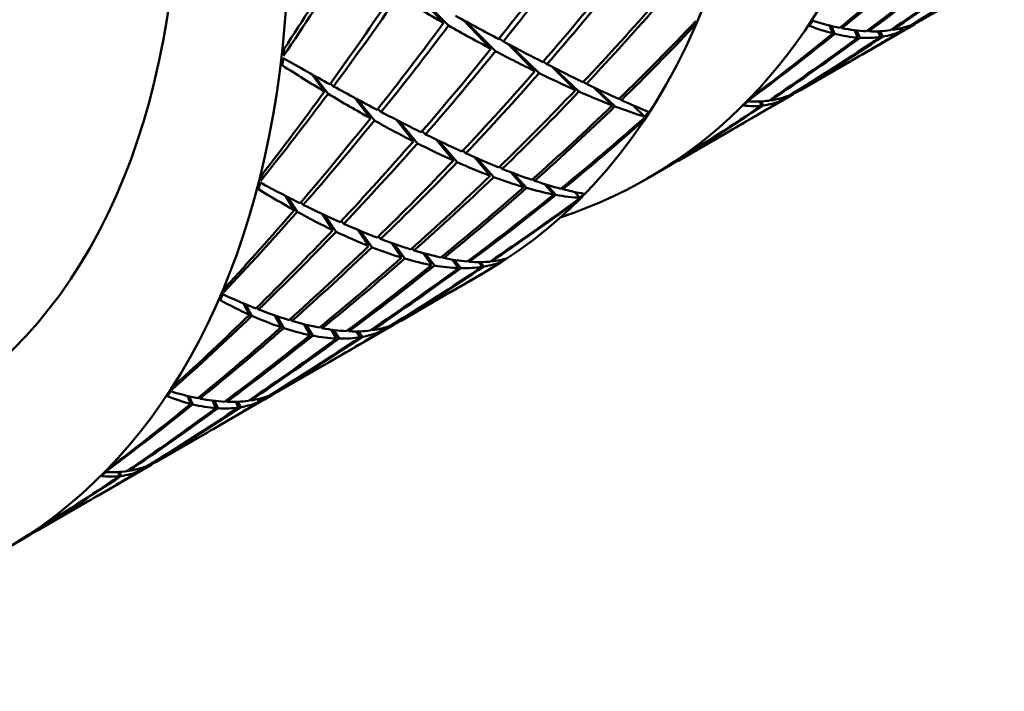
# Model space of a CAD drawing. Header units: inches. Extents: x 0.1 to 33.9, y 0.6 to 21.4.
# Tile 267 of 285: x 29.16 to 29.318, y 15.96 to 16.068. Entities that reach past the tile are written whole.
import ezdxf

# ---------------------------------------------------------------- set-up
doc = ezdxf.new("R2010")
doc.units = ezdxf.units.IN
doc.header["$MEASUREMENT"] = 0
doc.layers.add('Visible (ANSI)', color=7, linetype='Continuous', lineweight=50)

msp = doc.modelspace()

# ---------------------------------------------------------------- linework, layer by layer
at = {"layer": 'Visible (ANSI)'}
for p, q in [((29.22785, 16.0675), (29.22361, 16.07204)), ((29.22398, 16.07183), (29.22863, 16.06707)), ((29.30499, 16.06802), (29.31284, 16.07255)), ((29.23104, 16.06794), (29.23548, 16.06334)), ((29.23142, 16.06774), (29.23622, 16.06294)), ((29.26786, 16.06713), (29.26808, 16.06685)), ((29.29055, 16.06581), (29.28999, 16.06709)), ((29.29026, 16.06703), (29.29087, 16.06573)), ((29.30347, 16.06733), (29.30351, 16.06729)), ((29.29201, 16.06665), (29.29186, 16.06688)), ((29.29457, 16.06513), (29.29402, 16.06634)), ((29.29434, 16.0663), (29.29492, 16.06511)), ((29.2952, 16.06236), (29.303, 16.06687)), ((29.29633, 16.06615), (29.2962, 16.06634)), ((29.29823, 16.06524), (29.29779, 16.06614)), ((29.29813, 16.06616), (29.29857, 16.06529)), ((29.30017, 16.06636), (29.30008, 16.06649)), ((29.30129, 16.06658), (29.30151, 16.06613)), ((29.30161, 16.06666), (29.30182, 16.06627)), ((29.2368, 16.06499), (29.23748, 16.06449)), ((29.23827, 16.06407), (29.24256, 16.05972)), ((29.24324, 16.05939), (29.23865, 16.06387)), ((29.24391, 16.06127), (29.2445, 16.06084)), ((29.28536, 16.05668), (29.29321, 16.06122)), ((29.20662, 16.05922), (29.20867, 16.05643)), ((29.20925, 16.05608), (29.20694, 16.05904)), ((29.24527, 16.06045), (29.24909, 16.05668)), ((29.24965, 16.05643), (29.24563, 16.06027)), ((29.20962, 16.05774), (29.21013, 16.05727)), ((29.25037, 16.05803), (29.25084, 16.05769)), ((29.252, 16.05714), (29.25502, 16.05422)), ((29.25545, 16.05406), (29.25231, 16.05699)), ((29.28385, 16.05594), (29.28382, 16.05598)), ((29.21606, 16.05212), (29.21356, 16.0554)), ((29.21395, 16.05519), (29.2167, 16.05176)), ((29.25614, 16.0553), (29.25648, 16.05506)), ((29.27552, 16.051), (29.2835, 16.05561)), ((29.27905, 16.05417), (29.2788, 16.05483)), ((29.27903, 16.05485), (29.27929, 16.0542)), ((29.2805, 16.05501), (29.28044, 16.05511)), ((29.28209, 16.05492), (29.28195, 16.0553)), ((29.28221, 16.05537), (29.28235, 16.05503)), ((29.21782, 16.05314), (29.21727, 16.05364)), ((29.25837, 16.05422), (29.25839, 16.0542)), ((29.25839, 16.0542), (29.25838, 16.05421)), ((29.25839, 16.0542), (29.26026, 16.05237)), ((29.22299, 16.04842), (29.22025, 16.05188)), ((29.22068, 16.05166), (29.22365, 16.04808)), ((29.25947, 16.05157), (29.2596, 16.05136)), ((29.22492, 16.04954), (29.22438, 16.05003)), ((29.26572, 16.04534), (29.2739, 16.05007)), ((29.22669, 16.04868), (29.22943, 16.04533)), ((29.22713, 16.04847), (29.23006, 16.04505)), ((29.23093, 16.04692), (29.23143, 16.04648)), ((29.23285, 16.04585), (29.23536, 16.04286)), ((29.23592, 16.04265), (29.23328, 16.04566)), ((29.23688, 16.04434), (29.2373, 16.04398)), ((29.23868, 16.04344), (29.24075, 16.04104)), ((29.24121, 16.0409), (29.23906, 16.04329)), ((29.26066, 16.04243), (29.26446, 16.04462)), ((29.24219, 16.04232), (29.24251, 16.04205)), ((29.2441, 16.04153), (29.24559, 16.03985)), ((29.24593, 16.03979), (29.24442, 16.04144)), ((29.24684, 16.04087), (29.24704, 16.04069)), ((29.24898, 16.04025), (29.24979, 16.03932)), ((29.20381, 16.03734), (29.20238, 16.03964)), ((29.20271, 16.03947), (29.20429, 16.03708)), ((29.20526, 16.03818), (29.20488, 16.0386)), ((29.24891, 16.03863), (29.24898, 16.03851)), ((29.21001, 16.03412), (29.20834, 16.0367)), ((29.20873, 16.03651), (29.21055, 16.03386)), ((29.21177, 16.03513), (29.21137, 16.03556)), ((29.21578, 16.03156), (29.21404, 16.03415)), ((29.21447, 16.03397), (29.21633, 16.03134)), ((29.21772, 16.03268), (29.21734, 16.03308)), ((29.21945, 16.03204), (29.22109, 16.02969)), ((29.21989, 16.03189), (29.22161, 16.02953)), ((29.22277, 16.03118), (29.22309, 16.03084)), ((29.22455, 16.03042), (29.22592, 16.0285)), ((29.22638, 16.02842), (29.22495, 16.03031)), ((29.22761, 16.02987), (29.22786, 16.02962)), ((29.22926, 16.02936), (29.23026, 16.02801)), ((29.23063, 16.028), (29.22962, 16.0293)), ((29.23185, 16.02918), (29.23202, 16.02902)), ((29.23351, 16.02896), (29.23408, 16.02821)), ((29.23435, 16.02825), (29.23379, 16.02896)), ((29.23545, 16.02913), (29.23554, 16.02905)), ((29.23715, 16.02932), (29.23733, 16.02908)), ((29.23637, 16.0285), (29.23638, 16.02848)), ((29.23035, 16.02492), (29.23415, 16.02712)), ((29.22091, 16.01947), (29.22909, 16.0242)), ((29.1966, 16.02049), (29.19565, 16.02229)), ((29.19596, 16.02216), (29.19699, 16.02031)), ((29.19805, 16.02133), (29.1978, 16.02166)), ((29.20167, 16.01847), (29.20063, 16.02039)), ((29.20099, 16.02026), (29.20211, 16.01833)), ((29.20343, 16.01949), (29.20317, 16.01981)), ((29.20635, 16.0172), (29.20534, 16.01896)), ((29.20573, 16.01887), (29.20679, 16.01711)), ((29.20829, 16.01832), (29.20806, 16.01859)), ((29.20976, 16.01808), (29.2106, 16.01665)), ((29.21015, 16.01802), (29.21101, 16.01664)), ((29.21132, 16.01393), (29.21929, 16.01854)), ((29.21243, 16.01801), (29.2126, 16.01781)), ((29.21477, 16.01691), (29.2142, 16.0178)), ((29.21625, 16.01809), (29.21636, 16.01797)), ((29.21753, 16.01819), (29.21778, 16.01779)), ((29.21806, 16.01791), (29.21783, 16.01826)), ((29.21951, 16.01885), (29.21954, 16.01881)), ((29.21385, 16.01779), (29.21442, 16.01685)), ((29.2016, 16.00833), (29.20945, 16.01286)), ((29.18717, 16.00612), (29.1866, 16.0074)), ((29.18687, 16.00733), (29.18748, 16.00604)), ((29.18862, 16.00696), (29.18847, 16.00719)), ((29.19181, 16.00267), (29.19962, 16.00718)), ((29.19678, 16.00667), (29.19669, 16.0068)), ((29.1979, 16.00689), (29.19812, 16.00644)), ((29.19823, 16.00697), (29.19843, 16.00658)), ((29.20009, 16.00764), (29.20012, 16.0076)), ((29.19118, 16.00544), (29.19063, 16.00665)), ((29.19095, 16.00661), (29.19153, 16.00542)), ((29.19294, 16.00646), (29.19281, 16.00665)), ((29.19484, 16.00555), (29.19441, 16.00645)), ((29.19474, 16.00647), (29.19518, 16.0056)), ((29.18197, 15.99699), (29.18982, 16.00153)), ((29.17214, 15.99131), (29.18011, 15.99592)), ((29.1787, 15.99523), (29.17856, 15.99561)), ((29.17883, 15.99568), (29.17896, 15.99534)), ((29.18046, 15.99624), (29.18044, 15.99629)), ((29.17566, 15.99448), (29.17542, 15.99514)), ((29.17565, 15.99516), (29.1759, 15.9945)), ((29.17711, 15.99532), (29.17705, 15.99542)), ((29.16233, 15.98565), (29.17052, 15.99038)), ((29.15728, 15.98273), (29.16108, 15.98493))]:
    msp.add_line(p, q, dxfattribs=at)
for centre, major_axis, ratio, start_param, end_param in [((29.15043, 16.23336), (-0.11024, 0.19093), 0.57735, 3.02103, 6.403748), ((29.12391, 16.21805), (-0.11024, 0.19093), 0.57735, 3.141593, 6.283185), ((29.04704, 16.17367), (-0.11024, 0.19093), 0.57735, 2.660739, 6.76457), ((29.04704, 16.17367), (-0.09774, 0.16928), 0.57735, 3.141593, 6.283185), ((29.09989, 16.20418), (0.17559, 0.2581), 0.618037, 4.589698, 4.646117), ((29.07106, 16.18754), (0.20254, 0.2357), 0.664981, 4.761114, 4.817716), ((29.20328, 16.26387), (0.19241, 0.24479), 0.649144, 4.384096, 4.442182), ((29.07106, 16.18754), (0.1537, 0.27213), 0.568089, 4.568792, 4.62585), ((29.09989, 16.20418), (0.13207, 0.28205), 0.50815, 4.438676, 4.493555), ((29.17445, 16.24723), (0.2212, 0.21675), 0.688634, 4.575011, 4.632165), ((29.20328, 16.26387), (0.21048, 0.22801), 0.675897, 4.443569, 4.500723), ((29.17445, 16.24723), (0.24036, 0.19383), 0.705599, 4.651486, 4.708088), ((29.20328, 16.26387), (0.2485, 0.18278), 0.710464, 4.595174, 4.651594), ((29.17445, 16.24723), (0.27539, 0.13851), 0.714069, 4.824371, 4.880973), ((29.20328, 16.26387), (0.22946, 0.20735), 0.696863, 4.514366, 4.570968), ((29.17445, 16.24723), (0.25888, 0.16733), 0.714387, 4.736408, 4.792827), ((29.09989, 16.20418), (0.19241, 0.24479), 0.649144, 4.636908, 4.69351), ((29.07106, 16.18754), (0.2212, 0.21675), 0.688634, 4.826339, 4.883493), ((29.09989, 16.20418), (0.14561, 0.27632), 0.546892, 4.458106, 4.516192), ((29.07106, 16.18754), (0.16874, 0.2629), 0.603571, 4.60169, 4.658844), ((29.09989, 16.20418), (0.17775, -0.1516), 0.148325, 5.576537, 5.633691), ((29.09989, 16.20418), (0.21048, 0.22801), 0.675897, 4.694897, 4.752051), ((29.07106, 16.18754), (0.24036, 0.19383), 0.705599, 4.902814, 4.9609), ((29.07106, 16.18754), (-0.20329, 0.13707), 0.068197, 2.511426, 2.567846), ((29.09989, 16.20418), (0.16005, 0.26846), 0.583691, 4.488487, 4.545641), ((29.07106, 16.18754), (0.18499, 0.25093), 0.636191, 4.644687, 4.701289), ((29.09989, 16.20418), (0.17775, -0.1516), 0.148325, 5.639921, 5.696523), ((29.09989, 16.20418), (0.22946, 0.20735), 0.696863, 4.764209, 4.821267), ((29.11301, 16.21176), (0.12644, -0.18126), 0.583462, 0.350486, 0.357411), ((29.16133, 16.23965), (-0.09387, 0.20008), 0.572774, 3.465106, 3.472031), ((29.20328, 16.26387), (0.09907, -0.19736), 0.240506, 6.022451, 6.07733), ((29.17445, 16.24723), (-0.13168, 0.17847), 0.233413, 2.833611, 2.890669), ((29.17445, 16.24723), (-0.13168, 0.17847), 0.233413, 3.021079, 3.077498), ((29.20328, 16.26387), (0.09907, -0.19736), 0.240506, 6.272238, 6.318934), ((29.17445, 16.24723), (-0.13168, 0.17847), 0.233413, 3.08391, 3.115326), ((29.07106, 16.18754), (0.25888, 0.16733), 0.714387, 4.987735, 5.042614), ((29.17445, 16.24723), (0.2212, 0.21675), 0.688634, 4.513207, 4.570265), ((29.20328, 16.26387), (0.19241, 0.24479), 0.649144, 4.324471, 4.37935), ((29.20328, 16.26387), (0.09907, -0.19736), 0.240506, 6.082076, 6.140162), ((29.17445, 16.24723), (-0.13168, 0.17847), 0.233413, 2.895415, 2.952569), ((29.20328, 16.26387), (0.2485, 0.18278), 0.710464, 4.557346, 4.588762), ((29.17445, 16.24723), (0.27539, 0.13851), 0.714069, 4.789225, 4.817958), ((29.17445, 16.24723), (-0.13168, 0.17847), 0.233413, 2.958247, 3.014849), ((29.20328, 16.26387), (0.09907, -0.19736), 0.240506, 6.209224, 6.265826), ((29.07106, 16.18754), (-0.20329, 0.13707), 0.068197, 2.574258, 2.63086), ((29.20328, 16.26387), (0.21048, 0.22801), 0.675897, 4.379805, 4.437891), ((29.17445, 16.24723), (0.24036, 0.19383), 0.705599, 4.588654, 4.645808), ((29.20328, 16.26387), (0.22946, 0.20735), 0.696863, 4.450982, 4.508136), ((29.17445, 16.24723), (0.25888, 0.16733), 0.714387, 4.673576, 4.730178), ((29.20328, 16.26387), (0.09907, -0.19736), 0.240506, 6.14584, 6.202994), ((29.05794, 16.17996), (0.10089, -0.19625), 0.531329, 0.686681, 0.693606), ((29.09989, 16.20418), (0.17559, 0.2581), 0.618037, 4.526683, 4.583285), ((29.07106, 16.18754), (0.20254, 0.2357), 0.664981, 4.698282, 4.754701), ((29.09989, 16.20418), (0.17775, -0.1516), 0.148325, 5.702936, 5.759355), ((29.05794, 16.17996), (0.09573, -0.19909), 0.552488, 0.693499, 0.700424), ((29.09989, 16.20418), (0.15975, -0.16203), 0.191583, 5.581567, 5.636446), ((29.07106, 16.18754), (-0.18738, 0.14609), 0.120478, 2.434107, 2.491165), ((29.07106, 16.18754), (-0.20329, 0.13707), 0.068197, 2.63709, 2.694244), ((29.09989, 16.20418), (0.19241, 0.24479), 0.649144, 4.574258, 4.630678), ((29.07106, 16.18754), (0.2212, 0.21675), 0.688634, 4.763507, 4.820109), ((29.09989, 16.20418), (0.17775, -0.1516), 0.148325, 5.765585, 5.822187), ((29.07106, 16.18754), (-0.20329, 0.13707), 0.068197, 2.699922, 2.758008), ((29.07106, 16.18754), (0.16874, 0.2629), 0.603571, 4.539886, 4.596944), ((29.09989, 16.20418), (0.14561, 0.27632), 0.546892, 4.398481, 4.45336), ((29.09989, 16.20418), (0.15975, -0.16203), 0.191583, 5.641192, 5.699278), ((29.07106, 16.18754), (-0.18738, 0.14609), 0.120478, 2.495911, 2.553065), ((29.09989, 16.20418), (0.21048, 0.22801), 0.675897, 4.632617, 4.689219), ((29.07106, 16.18754), (0.24036, 0.19383), 0.705599, 4.839982, 4.897136), ((29.09989, 16.20418), (0.17775, -0.1516), 0.148325, 5.827865, 5.885019), ((29.20328, 16.26387), (0.07856, -0.20905), 0.22214, 0.011034, 0.057417), ((29.17445, 16.24723), (-0.11096, 0.19052), 0.243118, 3.10926, 3.140676), ((29.07106, 16.18754), (-0.20329, 0.13707), 0.068197, 2.762754, 2.817633), ((29.20328, 16.26387), (0.22946, 0.20735), 0.696863, 4.413888, 4.445304), ((29.17445, 16.24723), (0.25888, 0.16733), 0.714387, 4.639094, 4.667898), ((29.16133, 16.23965), (-0.09373, 0.20015), 0.579893, 3.340464, 3.347389), ((29.17445, 16.24723), (-0.11096, 0.19052), 0.243118, 2.984625, 3.041683), ((29.16133, 16.23965), (0.09573, -0.19909), 0.552488, 0.199825, 0.20675), ((29.20328, 16.26387), (0.07856, -0.20905), 0.22214, 6.230455, 6.288541), ((29.17445, 16.24723), (-0.11096, 0.19052), 0.243118, 3.046428, 3.103582), ((29.07106, 16.18754), (-0.18738, 0.14609), 0.120478, 2.558742, 2.615345), ((29.09989, 16.20418), (0.22946, 0.20735), 0.696863, 4.702309, 4.759463), ((29.07106, 16.18754), (0.25888, 0.16733), 0.714387, 4.924903, 4.982989), ((29.09989, 16.20418), (0.17775, -0.1516), 0.148325, 5.889764, 5.946822), ((29.11301, 16.21176), (0.12491, -0.18219), 0.604111, 0.236953, 0.243878), ((29.17445, 16.24723), (0.24036, 0.19383), 0.705599, 4.526851, 4.583909), ((29.20328, 16.26387), (0.21048, 0.22801), 0.675897, 4.32018, 4.375059), ((29.20328, 16.26387), (0.07856, -0.20905), 0.22214, 6.17083, 6.22571), ((29.09989, 16.20418), (0.16005, 0.26846), 0.583691, 4.424723, 4.48281), ((29.07106, 16.18754), (0.18499, 0.25093), 0.636191, 4.581855, 4.639009), ((29.09989, 16.20418), (0.15975, -0.16203), 0.191583, 5.704956, 5.76211), ((29.09989, 16.20418), (0.2485, 0.18278), 0.710464, 4.782003, 4.839061), ((29.07106, 16.18754), (0.27539, 0.13851), 0.714069, 5.012866, 5.067745), ((29.11301, 16.21176), (0.12644, -0.18127), 0.576326, 0.225464, 0.232389), ((29.07106, 16.18754), (-0.18738, 0.14609), 0.120478, 2.621574, 2.677994), ((29.09989, 16.20418), (0.17559, 0.2581), 0.618037, 4.4633, 4.520454), ((29.07106, 16.18754), (0.20254, 0.2357), 0.664981, 4.63545, 4.692052), ((29.09989, 16.20418), (0.15975, -0.16203), 0.191583, 5.76834, 5.824942), ((29.07106, 16.18754), (-0.18738, 0.14609), 0.120478, 2.684406, 2.741008), ((29.09989, 16.20418), (0.19241, 0.24479), 0.649144, 4.511244, 4.567846), ((29.07106, 16.18754), (0.2212, 0.21675), 0.688634, 4.700675, 4.757094), ((29.09989, 16.20418), (0.15975, -0.16203), 0.191583, 5.831354, 5.887774), ((29.20328, 16.26387), (0.05916, -0.2201), 0.188906, 0.02695, 0.065377), ((29.17445, 16.24723), (-0.09013, 0.20247), 0.234646, 3.135876, 3.166264), ((29.16133, 16.23965), (-0.09489, 0.19954), 0.558972, 3.218671, 3.225595), ((29.07106, 16.18754), (-0.18738, 0.14609), 0.120478, 2.747238, 2.804392), ((29.16133, 16.23965), (-0.09385, 0.20008), 0.587017, 3.215045, 3.221969), ((29.05794, 16.17996), (-0.09489, 0.19954), 0.558972, 3.712345, 3.719269), ((29.07106, 16.18754), (-0.17016, 0.15598), 0.168033, 2.555654, 2.612712), ((29.05794, 16.17996), (0.09937, -0.19709), 0.535752, 0.565455, 0.572379), ((29.09989, 16.20418), (0.21048, 0.22801), 0.675897, 4.569967, 4.626387), ((29.07106, 16.18754), (0.24036, 0.19383), 0.705599, 4.77715, 4.833752), ((29.09989, 16.20418), (0.15975, -0.16203), 0.191583, 5.894004, 5.950606), ((29.07106, 16.18754), (-0.18738, 0.14609), 0.120478, 2.81007, 2.868156), ((29.09989, 16.20418), (0.14039, -0.17337), 0.223924, 5.721615, 5.776494), ((29.09989, 16.20418), (0.22946, 0.20735), 0.696863, 4.640029, 4.696631), ((29.07106, 16.18754), (0.25888, 0.16733), 0.714387, 4.862071, 4.919225), ((29.09989, 16.20418), (0.15975, -0.16203), 0.191583, 5.956284, 6.013438), ((29.07106, 16.18754), (-0.18738, 0.14609), 0.120478, 2.872902, 2.927781), ((29.09989, 16.20418), (0.2485, 0.18278), 0.710464, 4.720104, 4.777258), ((29.07106, 16.18754), (0.27539, 0.13851), 0.714069, 4.950034, 5.00812), ((29.09989, 16.20418), (0.26632, 0.15508), 0.715389, 4.806185, 4.863243), ((29.07106, 16.18754), (0.28885, 0.10925), 0.704678, 5.034522, 5.089402), ((29.09989, 16.20418), (0.15975, -0.16203), 0.191583, 6.018183, 6.075241), ((29.11301, 16.21176), (0.12618, -0.18143), 0.56925, 0.101185, 0.108109), ((29.11301, 16.21176), (0.12568, -0.18171), 0.597468, 0.109344, 0.116269), ((29.07106, 16.18754), (0.18499, 0.25093), 0.636191, 4.520051, 4.577109), ((29.09989, 16.20418), (0.16005, 0.26846), 0.583691, 4.365098, 4.419978), ((29.09989, 16.20418), (0.14039, -0.17337), 0.223924, 5.78124, 5.839326), ((29.07106, 16.18754), (-0.17016, 0.15598), 0.168033, 2.617458, 2.674612), ((29.09989, 16.20418), (0.17559, 0.2581), 0.618037, 4.399536, 4.457622), ((29.07106, 16.18754), (0.20254, 0.2357), 0.664981, 4.572618, 4.629772), ((29.09989, 16.20418), (0.14039, -0.17337), 0.223924, 5.845004, 5.902158), ((29.07106, 16.18754), (-0.17016, 0.15598), 0.168033, 2.68029, 2.736892), ((29.07106, 16.18754), (-0.17016, 0.15598), 0.168033, 2.743122, 2.799541), ((29.09989, 16.20418), (0.19241, 0.24479), 0.649144, 4.44786, 4.505014), ((29.07106, 16.18754), (0.2212, 0.21675), 0.688634, 4.637843, 4.694445), ((29.09989, 16.20418), (0.14039, -0.17337), 0.223924, 5.908388, 5.96499), ((29.07106, 16.18754), (-0.17016, 0.15598), 0.168033, 2.805954, 2.862556), ((29.09989, 16.20418), (0.21048, 0.22801), 0.675897, 4.506953, 4.563555), ((29.07106, 16.18754), (0.24036, 0.19383), 0.705599, 4.714318, 4.770738), ((29.09989, 16.20418), (0.14039, -0.17337), 0.223924, 5.971402, 6.027822), ((29.07106, 16.18754), (-0.17016, 0.15598), 0.168033, 2.868786, 2.92594), ((29.09989, 16.20418), (0.28161, 0.12583), 0.711093, 4.857265, 4.887653), ((29.07106, 16.18754), (-0.17016, 0.15598), 0.168033, 2.931617, 2.989703), ((29.09989, 16.20418), (0.14039, -0.17337), 0.223924, 6.158231, 6.215289), ((29.07106, 16.18754), (-0.17016, 0.15598), 0.168033, 2.994449, 3.049328), ((29.11301, 16.21176), (0.1257, -0.18174), 0.562337, 6.26076, 6.267685), ((29.11301, 16.21176), (0.12619, -0.18141), 0.590547, 6.26583, 6.272755), ((29.09989, 16.20418), (0.22946, 0.20735), 0.696863, 4.57738, 4.633799), ((29.07106, 16.18754), (0.25888, 0.16733), 0.714387, 4.79924, 4.855842), ((29.09989, 16.20418), (0.2485, 0.18278), 0.710464, 4.657824, 4.714426), ((29.07106, 16.18754), (0.27539, 0.13851), 0.714069, 4.887203, 4.944356), ((29.09989, 16.20418), (0.26632, 0.15508), 0.715389, 4.744285, 4.801439), ((29.07106, 16.18754), (0.28885, 0.10925), 0.704678, 4.97169, 5.029777), ((29.09989, 16.20418), (0.14039, -0.17337), 0.223924, 6.034052, 6.090654), ((29.07106, 16.18754), (0.29889, 0.08134), 0.687202, 5.076469, 5.102329), ((29.09989, 16.20418), (0.14039, -0.17337), 0.223924, 6.096332, 6.153486), ((29.05794, 16.17996), (0.09799, -0.19785), 0.540799, 0.443945, 0.450869), ((29.05794, 16.17996), (-0.09426, 0.19988), 0.565767, 3.589041, 3.595966), ((29.09989, 16.20418), (0.11995, -0.1853), 0.241136, 5.870446, 5.925325), ((29.07106, 16.18754), (-0.15156, 0.16682), 0.207128, 2.689252, 2.74631), ((29.07106, 16.18754), (-0.15156, 0.16682), 0.207128, 2.751056, 2.80821), ((29.07106, 16.18754), (0.20254, 0.2357), 0.664981, 4.510814, 4.567872), ((29.09989, 16.20418), (0.17559, 0.2581), 0.618037, 4.339911, 4.39479), ((29.09989, 16.20418), (0.11995, -0.1853), 0.241136, 5.930071, 5.988157), ((29.07106, 16.18754), (-0.15156, 0.16682), 0.207128, 2.813888, 2.87049), ((29.07106, 16.18754), (-0.15156, 0.16682), 0.207128, 3.065215, 3.096631), ((29.09989, 16.20418), (0.19241, 0.24479), 0.649144, 4.384096, 4.442182), ((29.07106, 16.18754), (0.2212, 0.21675), 0.688634, 4.575011, 4.632165), ((29.09989, 16.20418), (0.11995, -0.1853), 0.241136, 5.993835, 6.050989), ((29.07106, 16.18754), (-0.15156, 0.16682), 0.207128, 2.87672, 2.933139), ((29.09989, 16.20418), (0.26632, 0.15508), 0.715389, 4.707191, 4.738607), ((29.07106, 16.18754), (0.28885, 0.10925), 0.704678, 4.936765, 4.966013), ((29.07106, 16.18754), (-0.15156, 0.16682), 0.207128, 2.939552, 2.996154), ((29.09989, 16.20418), (0.11995, -0.1853), 0.241136, 6.182883, 6.239485), ((29.07106, 16.18754), (-0.15156, 0.16682), 0.207128, 3.002383, 3.059537), ((29.09989, 16.20418), (0.11995, -0.1853), 0.241136, 6.245163, 6.289364), ((29.09989, 16.20418), (0.21048, 0.22801), 0.675897, 4.443569, 4.500723), ((29.07106, 16.18754), (0.24036, 0.19383), 0.705599, 4.651486, 4.708088), ((29.09989, 16.20418), (0.22946, 0.20735), 0.696863, 4.514366, 4.570968), ((29.07106, 16.18754), (0.25888, 0.16733), 0.714387, 4.736408, 4.792827), ((29.09989, 16.20418), (0.2485, 0.18278), 0.710464, 4.595174, 4.651594), ((29.07106, 16.18754), (0.27539, 0.13851), 0.714069, 4.824371, 4.880973), ((29.09989, 16.20418), (0.11995, -0.1853), 0.241136, 6.057219, 6.113821), ((29.09989, 16.20418), (0.11995, -0.1853), 0.241136, 6.120234, 6.176653), ((29.05794, 16.17996), (0.09677, -0.19852), 0.546402, 0.322091, 0.329015), ((29.07106, 16.18754), (-0.13168, 0.17847), 0.233413, 3.08391, 3.115326), ((29.05794, 16.17996), (-0.09387, 0.20008), 0.572774, 3.465106, 3.472031), ((29.09989, 16.20418), (0.09907, -0.19736), 0.240506, 6.022451, 6.07733), ((29.07106, 16.18754), (-0.13168, 0.17847), 0.233413, 2.833611, 2.890669), ((29.07106, 16.18754), (-0.13168, 0.17847), 0.233413, 2.895415, 2.952569), ((29.07106, 16.18754), (-0.13168, 0.17847), 0.233413, 3.021079, 3.077498), ((29.09989, 16.20418), (0.09907, -0.19736), 0.240506, 6.272238, 6.318934), ((29.07106, 16.18754), (0.2212, 0.21675), 0.688634, 4.513207, 4.570265), ((29.09989, 16.20418), (0.19241, 0.24479), 0.649144, 4.324471, 4.37935), ((29.09989, 16.20418), (0.21048, 0.22801), 0.675897, 4.379805, 4.437891), ((29.07106, 16.18754), (0.24036, 0.19383), 0.705599, 4.588654, 4.645808), ((29.09989, 16.20418), (0.22946, 0.20735), 0.696863, 4.450982, 4.508136), ((29.07106, 16.18754), (0.25888, 0.16733), 0.714387, 4.673576, 4.730178), ((29.09989, 16.20418), (0.09907, -0.19736), 0.240506, 6.082076, 6.140162), ((29.09989, 16.20418), (0.2485, 0.18278), 0.710464, 4.557346, 4.588762), ((29.07106, 16.18754), (0.27539, 0.13851), 0.714069, 4.789225, 4.817958), ((29.09989, 16.20418), (0.09907, -0.19736), 0.240506, 6.14584, 6.202994), ((29.07106, 16.18754), (-0.13168, 0.17847), 0.233413, 2.958247, 3.014849), ((29.09989, 16.20418), (0.09907, -0.19736), 0.240506, 6.209224, 6.265826), ((29.05794, 16.17996), (0.09573, -0.19909), 0.552488, 0.199825, 0.20675), ((29.07106, 16.18754), (-0.11096, 0.19052), 0.243118, 3.046428, 3.103582), ((29.09989, 16.20418), (0.07856, -0.20905), 0.22214, 0.011034, 0.057417), ((29.07106, 16.18754), (-0.11096, 0.19052), 0.243118, 3.10926, 3.140676), ((29.07106, 16.18754), (0.24036, 0.19383), 0.705599, 4.526851, 4.583909), ((29.09989, 16.20418), (0.21048, 0.22801), 0.675897, 4.32018, 4.375059), ((29.09989, 16.20418), (0.22946, 0.20735), 0.696863, 4.413888, 4.445304), ((29.07106, 16.18754), (0.25888, 0.16733), 0.714387, 4.639094, 4.667898), ((29.05794, 16.17996), (-0.09373, 0.20015), 0.579893, 3.340464, 3.347389), ((29.09989, 16.20418), (0.07856, -0.20905), 0.22214, 6.17083, 6.22571), ((29.07106, 16.18754), (-0.11096, 0.19052), 0.243118, 2.984625, 3.041683), ((29.09989, 16.20418), (0.07856, -0.20905), 0.22214, 6.230455, 6.288541), ((29.09989, 16.20418), (0.05916, -0.2201), 0.188906, 0.02695, 0.065377), ((29.05794, 16.17996), (-0.09385, 0.20008), 0.587017, 3.215045, 3.221969), ((29.07106, 16.18754), (-0.09013, 0.20247), 0.234646, 3.135876, 3.166264), ((29.05794, 16.17996), (-0.09489, 0.19954), 0.558972, 3.218671, 3.225595)]:
    msp.add_ellipse(centre, major_axis=major_axis, ratio=ratio, start_param=start_param, end_param=end_param, dxfattribs=at)

doc.saveas('drawing.dxf')
